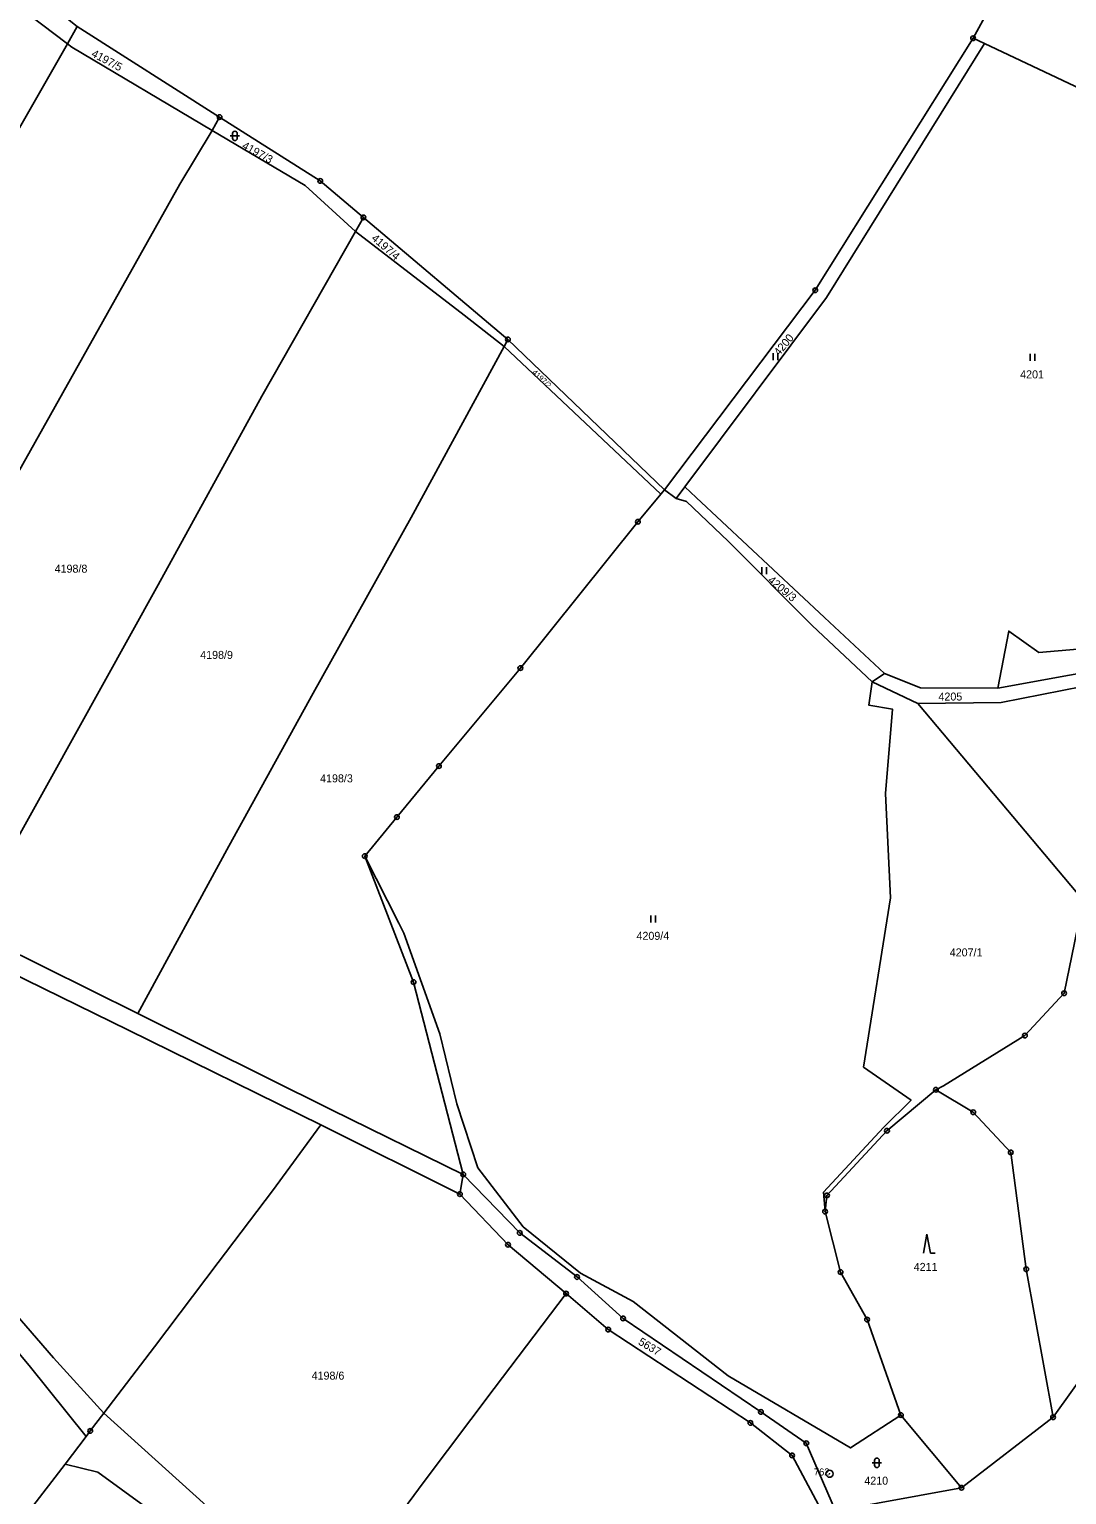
# Model space of a CAD drawing. Extents: x -644096 to -634268, y -1141430 to -1133463.
# Drawn here: x -640409.9 to -640189.5, y -1135908.9 to -1135597.6 of the extents above; entities that cross this region are included whole.
import ezdxf

# ---------------------------------------------------------------- set-up
doc = ezdxf.new("R2010")
doc.units = 0
for name, color, linetype in [('_CIVIL_CONSTRUCTION', 7, 'Continuous'), ('Polygon ku', 7, 'Continuous'), ('Polygon parcely', 7, 'Continuous'), ('svrsek_osa_sjezdy', 7, 'Continuous'), ('svrsek_osa_VRT', 7, 'Continuous'), ('terminal_VRT', 7, 'Continuous')]:
    doc.layers.add(name, color=color, linetype=linetype)

msp = doc.modelspace()

# ---------------------------------------------------------------- linework, layer by layer
at = {"layer": '_CIVIL_CONSTRUCTION'}
for centre, radius in [((-640209.36, -1135599.48), 0.5), ((-640209.36, -1135599.48), 0.5), ((-640209.36, -1135599.48), 0.0303), ((-640209.36, -1135599.48), 0.0303), ((-640369.5, -1135616.22), 0.5), ((-640369.5, -1135616.22), 0.5), ((-640369.5, -1135616.22), 0.0303), ((-640369.5, -1135616.22), 0.0303), ((-640348.09, -1135629.79), 0.5), ((-640348.09, -1135629.79), 0.5), ((-640348.09, -1135629.79), 0.0303), ((-640348.09, -1135629.79), 0.0303), ((-640338.93, -1135637.53), 0.5), ((-640338.93, -1135637.53), 0.5), ((-640338.93, -1135637.53), 0.0303), ((-640338.93, -1135637.53), 0.0303), ((-640242.91, -1135653.02), 0.5), ((-640242.91, -1135653.02), 0.5), ((-640242.91, -1135653.02), 0.0303), ((-640242.91, -1135653.02), 0.0303), ((-640308.22, -1135663.47), 0.5), ((-640308.22, -1135663.47), 0.5), ((-640308.22, -1135663.47), 0.0303), ((-640308.22, -1135663.47), 0.0303), ((-640280.59, -1135702.21), 0.5), ((-640280.59, -1135702.21), 0.0303), ((-640305.58, -1135733.3), 0.5), ((-640305.58, -1135733.3), 0.0303), ((-640322.87, -1135754.11), 0.5), ((-640322.87, -1135754.11), 0.0303), ((-640331.8, -1135764.97), 0.5), ((-640331.8, -1135764.97), 0.0303), ((-640338.65, -1135773.26), 0.5), ((-640338.65, -1135773.26), 0.0303), ((-640328.26, -1135800.03), 0.5), ((-640328.26, -1135800.03), 0.0303), ((-640190.02, -1135802.4), 0.5), ((-640190.02, -1135802.4), 0.0303), ((-640198.37, -1135811.37), 0.5), ((-640198.37, -1135811.37), 0.0303), ((-640217.26, -1135822.91), 0.5), ((-640217.26, -1135822.91), 0.0303), ((-640209.34, -1135827.67), 0.5), ((-640209.34, -1135827.67), 0.0303), ((-640227.67, -1135831.62), 0.5), ((-640227.67, -1135831.62), 0.0303), ((-640201.37, -1135836.2), 0.5), ((-640201.37, -1135836.2), 0.0303), ((-640317.7, -1135840.9), 0.5), ((-640317.7, -1135840.9), 0.0303), ((-640318.41, -1135845.08), 0.5), ((-640318.41, -1135845.08), 0.0303), ((-640240.42, -1135845.34), 0.5), ((-640240.42, -1135845.34), 0.0303), ((-640240.82, -1135848.8), 0.5), ((-640240.82, -1135848.8), 0.0303), ((-640308.2, -1135855.83), 0.5), ((-640305.71, -1135853.3), 0.5), ((-640305.71, -1135853.3), 0.0303), ((-640308.2, -1135855.83), 0.0303), ((-640237.52, -1135861.64), 0.5), ((-640237.52, -1135861.64), 0.0303), ((-640198.08, -1135861.02), 0.5), ((-640198.08, -1135861.02), 0.0303), ((-640293.54, -1135862.68), 0.5), ((-640293.54, -1135862.68), 0.0303), ((-640295.86, -1135866.21), 0.5), ((-640295.86, -1135866.21), 0.0303), ((-640283.75, -1135871.5), 0.5), ((-640231.9, -1135871.72), 0.5), ((-640286.89, -1135873.84), 0.5), ((-640286.89, -1135873.84), 0.0303), ((-640283.75, -1135871.5), 0.0303), ((-640231.9, -1135871.72), 0.0303), ((-640254.47, -1135891.35), 0.5), ((-640254.47, -1135891.35), 0.0303), ((-640224.72, -1135892.02), 0.5), ((-640224.72, -1135892.02), 0.0303), ((-640192.36, -1135892.49), 0.5), ((-640192.36, -1135892.49), 0.0303), ((-640396.96, -1135895.39), 0.5), ((-640396.96, -1135895.39), 0.0303), ((-640256.69, -1135893.7), 0.5), ((-640256.69, -1135893.7), 0.0303), ((-640244.81, -1135898.01), 0.5), ((-640244.81, -1135898.01), 0.0303), ((-640247.84, -1135900.6), 0.5), ((-640247.84, -1135900.6), 0.0303), ((-640239.88, -1135904.49), 0.75), ((-640239.88, -1135904.49), 0.03), ((-640211.85, -1135907.47), 0.5), ((-640211.85, -1135907.47), 0.0303)]:
    msp.add_circle(centre, radius, dxfattribs=at)
at = {"layer": 'Polygon ku'}
msp.add_lwpolyline([(-640399.74, -1135596.97), (-640369.5, -1135616.22), (-640348.09, -1135629.79), (-640338.93, -1135637.53), (-640308.22, -1135663.47), (-640274.95, -1135695.4), (-640242.91, -1135653.02), (-640209.36, -1135599.48), (-640206.94, -1135600.62), (-640191.62, -1135607.84), (-640167.96, -1135619)], dxfattribs=at)
at = {"layer": 'Polygon parcely'}
for points in [[(-640242.91, -1135653.02), (-640209.36, -1135599.48), (-640192.19, -1135568.08), (-640216.52, -1135563.48), (-640280.2, -1135542.85), (-640342.54, -1135504.04), (-640359.03, -1135519.34), (-640447.56, -1135452.33), (-640450.24, -1135475.66), (-640446.22, -1135482.8), (-640439.92, -1135504.02), (-640430.39, -1135572.17), (-640418.94, -1135581.64), (-640399.74, -1135596.97), (-640369.5, -1135616.22), (-640348.09, -1135629.79), (-640338.93, -1135637.53), (-640308.22, -1135663.47), (-640274.95, -1135695.4)], [(-640167.96, -1135619), (-640166.38, -1135619.6), (-640162.64, -1135612.63), (-640156.52, -1135601.56), (-640132.03, -1135571.71), (-640126.08, -1135563.16), (-640119.7, -1135541.3), (-640183.99, -1135512.34), (-640187.73, -1135509.32), (-640193.86, -1135512.35), (-640195.42, -1135510.98), (-640243.21, -1135506.47), (-640313.29, -1135482.83), (-640346.3, -1135459.91), (-640362.52, -1135475.96), (-640335.43, -1135500.53), (-640276.99, -1135538.09), (-640217.28, -1135556.69), (-640192.19, -1135568.08), (-640209.36, -1135599.48), (-640206.94, -1135600.62), (-640191.62, -1135607.84)]]:
    msp.add_lwpolyline(points, close=True, dxfattribs=at)
at = {"layer": 'svrsek_osa_sjezdy'}
for p, q in [((-640367.24, -1135620.21), (-640365.24, -1135620.21)), ((-640366.74, -1135619.71), (-640366.74, -1135620.71)), ((-640365.74, -1135620.71), (-640365.74, -1135619.71)), ((-640251.87, -1135667.88), (-640251.87, -1135666.38)), ((-640250.87, -1135667.88), (-640250.87, -1135666.38)), ((-640197.23, -1135668), (-640197.23, -1135666.5)), ((-640196.23, -1135668), (-640196.23, -1135666.5)), ((-640254.25, -1135713.33), (-640254.25, -1135711.83)), ((-640253.25, -1135713.33), (-640253.25, -1135711.83)), ((-640277.86, -1135787.34), (-640277.86, -1135785.84)), ((-640276.86, -1135787.34), (-640276.86, -1135785.84)), ((-640219.17, -1135853.59), (-640219.92, -1135857.59)), ((-640218.42, -1135857.59), (-640219.17, -1135853.59)), ((-640218.42, -1135857.59), (-640217.42, -1135857.59)), ((-640230.82, -1135902.17), (-640228.82, -1135902.17)), ((-640230.32, -1135901.67), (-640230.32, -1135902.67)), ((-640229.32, -1135902.67), (-640229.32, -1135901.67))]:
    msp.add_line(p, q, dxfattribs=at)
for centre, start, end in [((-640366.24, -1135619.71), 0, 180), ((-640366.24, -1135620.71), 180, 359.9879), ((-640229.82, -1135901.67), 0, 180), ((-640229.82, -1135902.67), 180, 359.9879)]:
    msp.add_arc(centre, 0.5, start, end, dxfattribs=at)
at = {"layer": 'terminal_VRT'}
for p, q in [((-640209.36, -1135599.48), (-640192.19, -1135568.08)), ((-640401.84, -1135600.65), (-640399.74, -1135596.97)), ((-640399.74, -1135596.97), (-640369.5, -1135616.22)), ((-640399.74, -1135596.97), (-640369.5, -1135616.22)), ((-640209.36, -1135599.48), (-640206.94, -1135600.62)), ((-640209.36, -1135599.48), (-640206.94, -1135600.62)), ((-640439.29, -1135666.18), (-640401.84, -1135600.65)), ((-640206.94, -1135600.62), (-640191.62, -1135607.84)), ((-640206.94, -1135600.62), (-640191.62, -1135607.84)), ((-640191.62, -1135607.84), (-640167.96, -1135619)), ((-640191.62, -1135607.84), (-640167.96, -1135619)), ((-640369.5, -1135616.22), (-640371.1, -1135619.05)), ((-640340.62, -1135640.51), (-640338.93, -1135637.53)), ((-640338.93, -1135637.53), (-640308.22, -1135663.47)), ((-640338.93, -1135637.53), (-640308.22, -1135663.47)), ((-640308.22, -1135663.47), (-640309.02, -1135664.94)), ((-640309.02, -1135664.94), (-640275.72, -1135696.32)), ((-640308.22, -1135663.47), (-640274.95, -1135695.4)), ((-640308.22, -1135663.47), (-640274.95, -1135695.4)), ((-640275.72, -1135696.32), (-640274.95, -1135695.4)), ((-640274.95, -1135695.4), (-640272.46, -1135697.28)), ((-640270.6, -1135694.79), (-640272.46, -1135697.28)), ((-640228.2, -1135734.43), (-640230.84, -1135736.24)), ((-640230.84, -1135736.24), (-640221.1, -1135740.85)), ((-640221.1, -1135740.85), (-640186.01, -1135782.63)), ((-640386.89, -1135806.66), (-640423.18, -1135788.68)), ((-640347.98, -1135830.33), (-640318.41, -1135845.08)), ((-640317.7, -1135840.9), (-640318.41, -1135845.08)), ((-640184.14, -1135880.97), (-640192.36, -1135892.49)), ((-640346.79, -1135934.21), (-640394.09, -1135891.61)), ((-640211.85, -1135907.47), (-640224.72, -1135892.02)), ((-640211.85, -1135907.47), (-640192.36, -1135892.49)), ((-640397.84, -1135896.54), (-640402.33, -1135902.43)), ((-640402.33, -1135902.43), (-640409.87, -1135912.33)), ((-640238.61, -1135912.35), (-640211.85, -1135907.47))]:
    msp.add_line(p, q, dxfattribs=at)
for points in [[(-640501.06, -1135568.44), (-640471.48, -1135594.06), (-640450.69, -1135610.89), (-640450.02, -1135610.7), (-640430.04, -1135595.12), (-640421.38, -1135585.85), (-640401.84, -1135600.65)], [(-640274.95, -1135695.4), (-640242.91, -1135653.02), (-640209.36, -1135599.48)], [(-640274.95, -1135695.4), (-640242.91, -1135653.02), (-640209.36, -1135599.48)], [(-640401.84, -1135600.65), (-640400.91, -1135601.36), (-640371.1, -1135619.05)], [(-640270.6, -1135694.79), (-640240.55, -1135654.59), (-640206.94, -1135600.62)], [(-640457.79, -1135772.21), (-640413.92, -1135694.66), (-640377.92, -1135630.45), (-640371.1, -1135619.05)], [(-640371.1, -1135619.05), (-640351.32, -1135630.79), (-640340.62, -1135640.51)], [(-640369.5, -1135616.22), (-640348.09, -1135629.79), (-640338.93, -1135637.53)], [(-640369.5, -1135616.22), (-640348.09, -1135629.79), (-640338.93, -1135637.53)], [(-640423.18, -1135788.68), (-640405.85, -1135757.63), (-640382.52, -1135715.6), (-640360.49, -1135675.53), (-640340.62, -1135640.51)], [(-640340.62, -1135640.51), (-640317.54, -1135658.31), (-640309.02, -1135664.94)], [(-640107.93, -1135649.24), (-640109.33, -1135650.73), (-640169.3, -1135714.56), (-640181.48, -1135728.79), (-640195.43, -1135729.99), (-640201.78, -1135725.43), (-640204.08, -1135737.54)], [(-640309.02, -1135664.94), (-640328.8, -1135701.31), (-640349.63, -1135738.66), (-640367.49, -1135771.14), (-640386.89, -1135806.66)], [(-640338.65, -1135773.26), (-640331.8, -1135764.97), (-640322.87, -1135754.11), (-640305.58, -1135733.3), (-640280.59, -1135702.21), (-640275.72, -1135696.32)], [(-640228.2, -1135734.43), (-640240.93, -1135722.56), (-640268.19, -1135697.04), (-640270.6, -1135694.79)], [(-640272.46, -1135697.28), (-640270.25, -1135697.91), (-640261.41, -1135706.35), (-640243.58, -1135724.23), (-640230.84, -1135736.24)], [(-640204.08, -1135737.54), (-640173.69, -1135732.03), (-640147.93, -1135729)], [(-640221.1, -1135740.85), (-640203.44, -1135740.59), (-640173.16, -1135734.68), (-640150.15, -1135732.44)], [(-640230.84, -1135736.24), (-640231.53, -1135741.15), (-640226.51, -1135742), (-640228.02, -1135759.97), (-640226.89, -1135782.11), (-640232.63, -1135818.07), (-640222.55, -1135825.11), (-640228.4, -1135830.94), (-640241.15, -1135844.66), (-640240.82, -1135848.8)], [(-640204.08, -1135737.54), (-640220.56, -1135737.5), (-640228.2, -1135734.43)], [(-640491.68, -1135759.93), (-640459.5, -1135775.67), (-640425.2, -1135792.49), (-640388.83, -1135810.23), (-640347.98, -1135830.33)], [(-640224.72, -1135892.02), (-640235.45, -1135899.01), (-640261.39, -1135883.69), (-640281.58, -1135867.9), (-640292.82, -1135861.9), (-640304.99, -1135852.01), (-640314.64, -1135839.52), (-640319.1, -1135825.86), (-640322.7, -1135811.01), (-640330.31, -1135789.65), (-640331.41, -1135787.5), (-640338.65, -1135773.26)], [(-640338.65, -1135773.26), (-640328.26, -1135800.03), (-640317.7, -1135840.9)], [(-640217.26, -1135822.91), (-640215.65, -1135822.06), (-640198.37, -1135811.37), (-640190.02, -1135802.4), (-640187.85, -1135791.68), (-640186.01, -1135782.63)], [(-640386.89, -1135806.66), (-640345.74, -1135827.17), (-640317.7, -1135840.9)], [(-640394.09, -1135891.61), (-640404.75, -1135879.86), (-640435.61, -1135844.31), (-640447.28, -1135831.27), (-640453.28, -1135825.44), (-640458.02, -1135822.22)], [(-640240.82, -1135848.8), (-640240.42, -1135845.34), (-640227.67, -1135831.62), (-640217.26, -1135822.91)], [(-640192.36, -1135892.49), (-640198.08, -1135861.02), (-640201.37, -1135836.2), (-640209.34, -1135827.67), (-640217.26, -1135822.91)], [(-640397.84, -1135896.54), (-640409.96, -1135881.52), (-640422.13, -1135866.95), (-640434.52, -1135852.57), (-640447.06, -1135838.32), (-640450.47, -1135834.15), (-640460.24, -1135825.9)], [(-640394.09, -1135891.61), (-640383.33, -1135877.52), (-640369.78, -1135859.62), (-640358.23, -1135844.34), (-640347.98, -1135830.33)], [(-640317.7, -1135840.9), (-640305.71, -1135853.3), (-640293.54, -1135862.68), (-640283.75, -1135871.5), (-640254.47, -1135891.35), (-640244.81, -1135898.01), (-640238.61, -1135912.35)], [(-640318.41, -1135845.08), (-640308.2, -1135855.83), (-640295.86, -1135866.21)], [(-640240.82, -1135848.8), (-640237.52, -1135861.64), (-640231.9, -1135871.72), (-640224.72, -1135892.02)], [(-640346.79, -1135934.21), (-640341.79, -1135927.52), (-640326.04, -1135906.16), (-640311.12, -1135886.37), (-640295.86, -1135866.21)], [(-640295.86, -1135866.21), (-640286.89, -1135873.84), (-640256.69, -1135893.7), (-640247.84, -1135900.6), (-640240.55, -1135914.26), (-640232.27, -1135932.8), (-640232.99, -1135939.5)], [(-640394.09, -1135891.61), (-640396.96, -1135895.39), (-640397.84, -1135896.54)], [(-640402.33, -1135902.43), (-640395.35, -1135904.12), (-640380.46, -1135914.96), (-640372.35, -1135921.75), (-640353.28, -1135942.86)]]:
    msp.add_lwpolyline(points, dxfattribs=at)

# ---------------------------------------------------------------- texts
at = {"layer": '_CIVIL_CONSTRUCTION'}
msp.add_text('762', height=1.5, dxfattribs=at).set_placement((-640243.22, -1135904.86))
at = {"layer": 'svrsek_osa_VRT'}
for s, height, rotation, p in [('4197/5', 1.7, 332, (-640396.88, -1135603.26)), ('4197/3', 1.7, 331, (-640364.87, -1135622.79)), ('4197/4', 1.7, 319, (-640337.35, -1135642.19)), ('4200', 1.7, 50, (-640250.59, -1135667.07)), ('4197/2', 1.14, 317, (-640303.15, -1135670.6)), ('4209/3', 1.7, 320, (-640253.12, -1135714.85)), ('5637', 1.7, 329, (-640280.68, -1135876.9))]:
    msp.add_text(s, height=height, rotation=rotation, dxfattribs=at).set_placement(p)
for s, p in [('4201', (-640199.37, -1135671.74)), ('4198/8', (-640404.54, -1135713.03)), ('4198/9', (-640373.61, -1135731.35)), ('4205', (-640216.73, -1135740.2)), ('4198/3', (-640348.13, -1135757.58)), ('4209/4', (-640280.9, -1135791.04)), ('4207/1', (-640214.33, -1135794.56)), ('4211', (-640221.99, -1135861.39)), ('4198/6', (-640349.93, -1135884.49)), ('4210', (-640232.49, -1135906.81))]:
    msp.add_text(s, height=1.7, dxfattribs=at).set_placement(p)

doc.saveas('drawing.dxf')
